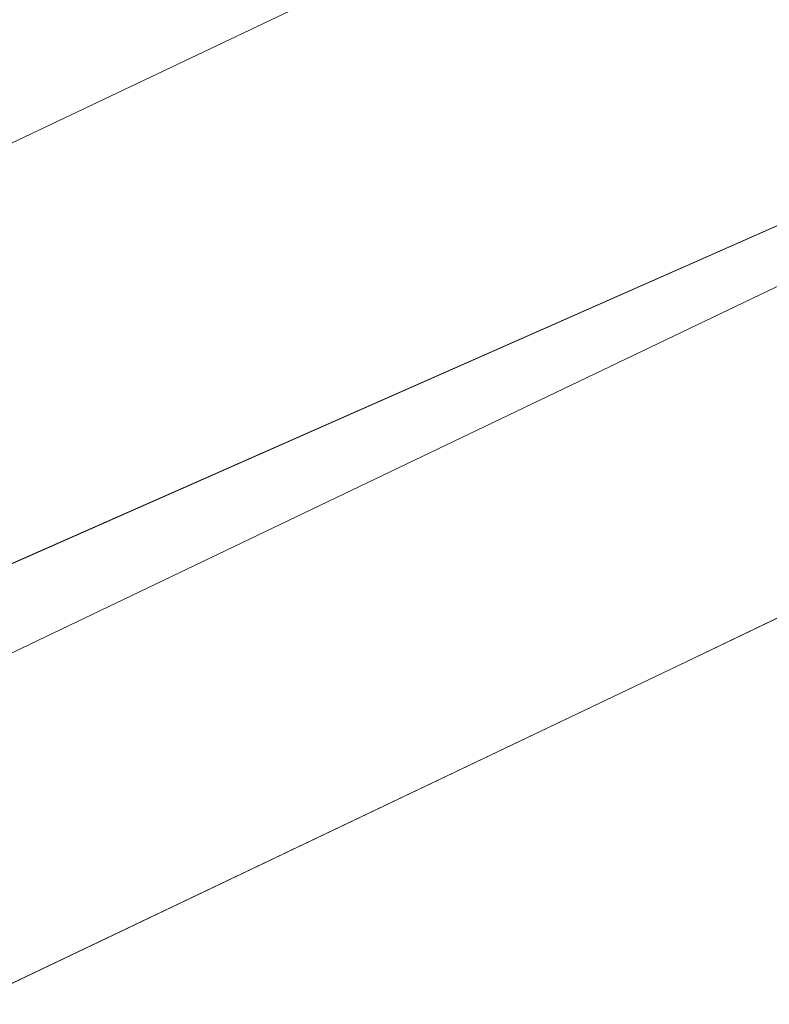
# Model space of a CAD drawing. Header units: metres. Extents: x 163628 to 167676, y 402708 to 405373.
# Tile 309 of 656: x 166366.47 to 166370.18, y 404348.52 to 404353.39. Entities that reach past the tile are written whole.
import ezdxf

# ---------------------------------------------------------------- set-up
doc = ezdxf.new("R2010")
doc.units = ezdxf.units.M
for name, color, linetype, lineweight in [('X-CA190022.004-UO-BGT_Ondergrond$0$GE_479_BTDGroenvoorziening_grasenkruida_GEM', 253, 'Continuous', 9), ('X-CA190022.004-UO-BGT_Ondergrond$0$GE_504_WTDWaterloop_sloot_Vlak_GEM', 253, 'Continuous', 9), ('X-CA190022.004-UO-BGT_Ondergrond$0$GE_541_OWTOever_slootkant_Vlak_GEM', 253, 'Continuous', 9), ('X-CA190022.004-UO-KAD_Percelen$0$B-WE-KG-GRENS_PERCEEL-GV', 150, 'Continuous', 9)]:
    doc.layers.add(name, color=color, linetype=linetype, lineweight=lineweight)

msp = doc.modelspace()

# ---------------------------------------------------------------- linework, layer by layer
at = {"layer": 'X-CA190022.004-UO-BGT_Ondergrond$0$GE_479_BTDGroenvoorziening_grasenkruida_GEM', "flags": 128}
msp.add_lwpolyline([(166336.177, 404338.347), (166362.282, 404350.81), (166382.869, 404360.584), (166402.268, 404370.292), (166431.523, 404384.588), (166454.942, 404395.665), (166474.552, 404405.1), (166493.316, 404414.196), (166508.664, 404421.261), (166516.137, 404424.067), (166517.818, 404424.526), (166518.436, 404424.629), (166518.914, 404424.318), (166519.302, 404423.699), (166519.584, 404423.052), (166519.805, 404422.274), (166519.854, 404421.567), (166519.784, 404420.961), (166519.601, 404420.495), (166518.805, 404419.445), (166245.53, 404287.59)], dxfattribs=at)
at = {"layer": 'X-CA190022.004-UO-BGT_Ondergrond$0$GE_504_WTDWaterloop_sloot_Vlak_GEM', "flags": 128}
for points in [[(166340.589, 404338.594), (166358.712, 404347.295), (166376.281, 404355.048), (166397.135, 404365.924), (166407.05, 404371.045), (166428.029, 404380.867)], [(166417.612, 404373.31), (166397.017, 404363.305), (166369.729, 404350.197), (166358.292, 404344.75), (166346.657, 404338.999)]]:
    msp.add_lwpolyline(points, dxfattribs=at)
at = {"layer": 'X-CA190022.004-UO-BGT_Ondergrond$0$GE_541_OWTOever_slootkant_Vlak_GEM', "flags": 128}
for points in [[(166336.177, 404338.347), (166362.282, 404350.81), (166382.869, 404360.584), (166402.268, 404370.292), (166431.523, 404384.588), (166454.942, 404395.665), (166474.552, 404405.1), (166493.316, 404414.196), (166508.664, 404421.261), (166516.137, 404424.067), (166517.818, 404424.526), (166518.436, 404424.629), (166518.914, 404424.318), (166519.302, 404423.699), (166519.584, 404423.052), (166519.805, 404422.274), (166519.854, 404421.567), (166519.784, 404420.961), (166519.601, 404420.495), (166518.805, 404419.445)], [(166376.281, 404355.048), (166397.135, 404365.924), (166407.05, 404371.045), (166428.029, 404380.867), (166445.596, 404389.392), (166462.548, 404397.491), (166477.241, 404404.696), (166494.1, 404412.446), (166511.445, 404420.645), (166517.603, 404423.205), (166517.96, 404423.222), (166518.342, 404422.847), (166518.525, 404422.287), (166518.599, 404421.927), (166518.476, 404421.395), (166499.287, 404412.353), (166479.949, 404403.194), (166461.055, 404394.342), (166439.438, 404383.807), (166417.612, 404373.31), (166397.017, 404363.305), (166369.729, 404350.197), (166358.292, 404344.75), (166346.657, 404338.999)], [(166340.589, 404338.594), (166358.712, 404347.295), (166376.281, 404355.048)]]:
    msp.add_lwpolyline(points, dxfattribs=at)
at = {"layer": 'X-CA190022.004-UO-KAD_Percelen$0$B-WE-KG-GRENS_PERCEEL-GV', "flags": 128}
msp.add_lwpolyline([(166343.677, 404313.069), (166389.169, 404334.739), (166420.289, 404349.63), (166462.989, 404369.962), (166488.281, 404382.107), (166477.921, 404403.62), (166405.703, 404369.055), (166095.059, 404220.376)], dxfattribs=at)
msp.add_lwpolyline([(166076.061, 404220.716), (166075.539, 404212.149), (166095.059, 404220.376), (166405.703, 404369.055), (166403.983, 404372.633), (166394.97, 404368.314), (166354.738, 404348.675), (166344.579, 404343.815), (166305.382, 404325.064), (166207.795, 404278.74), (166208.24, 404285.568), (166197.731, 404280.701), (166189.883, 404281.199), (166189.977, 404282.695), (166187.047, 404282.88), (166181.704, 404283.218), (166169.602, 404283.984), (166169.541, 404283.038), (166168.431, 404265.008), (166081.725, 404223.432)], close=True, dxfattribs=at)

doc.saveas('drawing.dxf')
